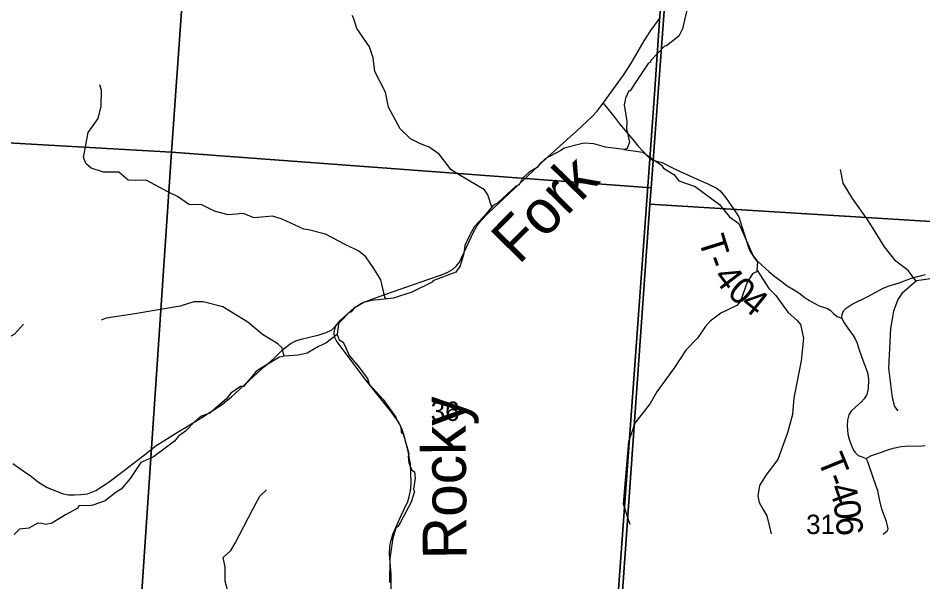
# Model space of a CAD drawing. Extents: x 1878108 to 2183446, y 146837 to 508383.
# Drawn here: x 2005354 to 2015662, y 279220 to 285647 of the extents above; entities that cross this region are included whole.
import ezdxf

# ---------------------------------------------------------------- set-up
doc = ezdxf.new("R2010")
doc.units = 0
for name, color, linetype in [('GM_X_County_Road', 7, 'Continuous'), ('GM_X_Minor_River', 7, 'Continuous'), ('GM_X_Minor_River_Text', 7, 'Continuous'), ('GM_X_Section', 7, 'Continuous'), ('GM_X_Section_Text', 7, 'Continuous'), ('GM_X_State_Route', 7, 'Continuous'), ('GM_X_Township', 7, 'Continuous'), ('GM_X_Township_Road', 7, 'Continuous'), ('GM_X_Township_Road_Text', 7, 'Continuous'), ('GM_X_Township_ROW', 7, 'Continuous')]:
    doc.layers.add(name, color=color, linetype=linetype)

msp = doc.modelspace()

# ---------------------------------------------------------------- linework, layer by layer
at = {"layer": 'GM_X_County_Road'}
msp.add_lwpolyline([(2005295, 280571), (2005413, 280488), (2005508, 280421), (2005587, 280359), (2005684, 280298), (2005772, 280261), (2005857, 280229), (2005930, 280212), (2005998, 280211), (2006069, 280215), (2006145, 280224), (2006239, 280262), (2006391, 280360), (2006517, 280456), (2006664, 280570), (2006795, 280667), (2006927, 280774), (2007013, 280829), (2007127, 280900), (2007198, 280941), (2007260, 280980), (2007342, 281030), (2007465, 281106), (2007536, 281152), (2007613, 281202), (2007671, 281237), (2007783, 281326), (2007928, 281464), (2008041, 281565), (2008163, 281674), (2008230, 281734), (2008275, 281774), (2008372, 281871), (2008467, 281943), (2008519, 281968), (2008580, 281987), (2008675, 282010), (2008784, 282036), (2008863, 282064), (2008929, 282095), (2008973, 282139)], dxfattribs=at)
at = {"layer": 'GM_X_Minor_River'}
for points in [[(2012979, 285771), (2012922, 285526), (2012881, 285442), (2012740, 285330), (2012720, 285328), (2012558, 285160), (2012558, 285146), (2012533, 285130), (2012405, 284937), (2012322, 284814), (2012312, 284817), (2012275, 284735), (2012258, 284657), (2012289, 284469), (2012286, 284386), (2012320, 284232), (2012293, 284161)], [(2010751, 283493), (2010706, 283633), (2010666, 283689), (2010381, 283861), (2010289, 283916), (2010151, 284096), (2010039, 284176), (2009939, 284212), (2009825, 284270), (2009707, 284385), (2009573, 284633), (2009539, 284804), (2009417, 285039), (2009399, 285193), (2009359, 285320), (2009215, 285528), (2009177, 285649), (2009161, 285677)], [(2009550, 282443), (2009534, 282465), (2009486, 282662), (2009406, 282794), (2009316, 282925), (2009236, 282989), (2009080, 283067), (2008856, 283183), (2008662, 283233), (2008608, 283239), (2008364, 283355), (2008252, 283389), (2008042, 283369), (2007919, 283421), (2007871, 283417), (2007845, 283411), (2007749, 283405), (2007591, 283447), (2007493, 283497), (2007441, 283521), (2007307, 283519), (2007171, 283615), (2007069, 283661), (2006815, 283800), (2006693, 283797), (2006609, 283799), (2006503, 283892), (2006326, 283889), (2006188, 283935), (2006126, 283988), (2006100, 284062), (2006126, 284194), (2006128, 284222), (2006154, 284343), (2006267, 284502), (2006299, 284644), (2006303, 284823), (2006287, 284887)], [(2012293, 284161), (2012259, 284148), (2012048, 284176), (2011913, 284215), (2011805, 284220), (2011785, 284216), (2011577, 284164), (2011539, 284139), (2011358, 284041), (2011297, 283985), (2011267, 283942), (2011178, 283889), (2011101, 283821), (2011061, 283746), (2011024, 283730), (2010818, 283540), (2010766, 283511), (2010657, 283380), (2010555, 283271), (2010506, 283182), (2010498, 283168), (2010445, 283055), (2010432, 282965), (2010390, 282824), (2010343, 282752), (2010080, 282653), (2010078, 282641), (2009839, 282523), (2009631, 282453), (2009385, 282427), (2009293, 282404), (2009182, 282339), (2009146, 282296), (2009130, 282296), (2009014, 282177), (2009006, 282167), (2008990, 282040)], [(2012257, 284148), (2012473, 284119), (2012683, 283970), (2012707, 283936), (2012825, 283864), (2012883, 283792), (2013069, 283726), (2013346, 283523), (2013460, 283381), (2013566, 283305), (2013682, 283040), (2013732, 282927), (2013778, 282865), (2013772, 282777), (2013880, 282608), (2013908, 282566), (2013986, 282484), (2014122, 282293), (2014232, 282195), (2014266, 282153), (2014302, 281998), (2014274, 281739), (2014193, 281318), (2014177, 281129), (2014121, 280920), (2014009, 280615), (2013875, 280440), (2013799, 280318), (2013781, 280201), (2013797, 280127), (2013829, 280073), (2013845, 280037), (2013883, 279974), (2013934, 279769)], [(2015587, 282650), (2015493, 282769), (2015355, 282875), (2015225, 283039), (2015037, 283340), (2014859, 283589), (2014753, 283764), (2014725, 283922)], [(2013780, 282763), (2013720, 282731), (2013660, 282638), (2013585, 282419), (2013543, 282369), (2013361, 282283), (2013237, 282194), (2013181, 282126), (2013095, 281997), (2012961, 281861), (2012833, 281664), (2012632, 281388), (2012554, 281254), (2012380, 281029), (2012316, 280838), (2012310, 280820), (2012270, 280380), (2012248, 280109), (2012302, 279945), (2012324, 279878)], [(2017130, 282495), (2017012, 282511), (2016932, 282555), (2016848, 282505), (2016708, 282479), (2016620, 282485), (2016570, 282521), (2016532, 282575), (2016438, 282637), (2016191, 282721), (2015895, 282733), (2015721, 282670), (2015589, 282652), (2015421, 282508), (2015377, 282441), (2015327, 282307), (2015321, 282260), (2015293, 282110), (2015270, 281656), (2015312, 281323), (2015338, 281221), (2015378, 281170)], [(2008387, 281792), (2008361, 281888), (2008313, 281934), (2008137, 282040), (2007973, 282179), (2007687, 282355), (2007463, 282413), (2007357, 282413), (2007199, 282362), (2006684, 282274), (2006356, 282227), (2006300, 282205)], [(2004156, 281338), (2004286, 281370), (2004356, 281414), (2004496, 281603), (2004676, 281800), (2004861, 281918), (2004947, 281951), (2005163, 281983), (2005245, 282011), (2005315, 282045), (2005417, 282158)], [(2008990, 282040), (2008860, 281941), (2008777, 281902), (2008647, 281829), (2008545, 281806), (2008387, 281792)], [(2008990, 282040), (2009012, 281978), (2009057, 281951), (2009087, 281887), (2009127, 281801), (2009230, 281680), (2009333, 281538), (2009355, 281476), (2009514, 281299), (2009657, 281098), (2009661, 281084), (2009713, 280986), (2009717, 280926), (2009740, 280907), (2009805, 280685), (2009799, 280651), (2009806, 280576), (2009841, 280495), (2009870, 280475), (2009877, 280403), (2009858, 280274), (2009869, 280250), (2009832, 280128), (2009709, 279902), (2009685, 279854), (2009656, 279834), (2009621, 279707), (2009619, 279695), (2009588, 279482), (2009584, 279214)], [(2008387, 281792), (2008333, 281782), (2008116, 281652), (2008061, 281613), (2007921, 281449), (2007887, 281449), (2007777, 281372), (2007724, 281303), (2007708, 281291), (2007538, 281145), (2007434, 281104), (2007365, 281046), (2007260, 280937), (2007182, 280880), (2007137, 280823), (2007016, 280734), (2006895, 280645), (2006807, 280604), (2006751, 280583), (2006630, 280398), (2006527, 280279), (2006473, 280244), (2006348, 280145), (2006207, 280095), (2006185, 280093), (2006048, 280086), (2006033, 280062), (2005893, 279984), (2005740, 279889), (2005674, 279876), (2005620, 279886), (2005578, 279891), (2005476, 279832), (2005372, 279821), (2005311, 279761)], [(2007772, 279017), (2007714, 279227), (2007714, 279390), (2007692, 279498), (2007776, 279579), (2007828, 279661), (2008026, 280041), (2008110, 280199), (2008183, 280268)]]:
    msp.add_lwpolyline(points, dxfattribs=at)
at = {"layer": 'GM_X_Section'}
for points in [[(2001970, 289836), (2007477, 289420), (2007100, 284118), (2001582, 284435)], [(2007477, 289420), (2012955, 289019), (2012945, 288881), (2012568, 283711), (2007100, 284118)], [(2018293, 288536), (2017914, 283194), (2012552, 283525), (2012568, 283711), (2012945, 288881)], [(2007100, 284118), (2006737, 278720), (2001378, 279051), (2001228, 279061), (2001582, 284435)], [(2012568, 283711), (2012552, 283525), (2012187, 278357), (2006787, 278718), (2006737, 278720), (2007100, 284118)], [(2012552, 283525), (2017914, 283194), (2017552, 277762), (2012166, 278093), (2012187, 278357)]]:
    msp.add_lwpolyline(points, close=True, dxfattribs=at)
at = {"layer": 'GM_X_State_Route'}
msp.add_lwpolyline([(2009606, 279138), (2009604, 279310), (2009587, 279537), (2009590, 279623), (2009599, 279683), (2009626, 279771), (2009717, 279976), (2009793, 280135), (2009810, 280190), (2009826, 280263), (2009834, 280335), (2009830, 280469), (2009823, 280563), (2009797, 280711), (2009750, 280901), (2009722, 280978), (2009686, 281049), (2009610, 281156), (2009485, 281306), (2009310, 281533), (2009126, 281774), (2009013, 281926), (2008980, 281967), (2008960, 282012), (2008955, 282054), (2008959, 282091), (2008973, 282139), (2009029, 282204), (2009180, 282341), (2009265, 282397), (2009365, 282437), (2009545, 282500), (2010021, 282667), (2010179, 282719), (2010250, 282749), (2010304, 282781), (2010348, 282824), (2010383, 282866), (2010543, 283208), (2010585, 283282), (2010628, 283338), (2010711, 283423), (2011069, 283763), (2011382, 284059), (2011717, 284359), (2011898, 284527), (2011951, 284587), (2012018, 284676), (2012252, 284997), (2012334, 285124), (2012388, 285217), (2012487, 285386), (2012564, 285506), (2012656, 285635), (2012665, 285647)], dxfattribs=at)
at = {"layer": 'GM_X_Township'}
for points in [[(2005605, 311070), (2007099, 310961), (2007464, 310941), (2009126, 310852), (2014499, 310497), (2014033, 305062), (2013952, 303891), (2013758, 301109), (2013695, 300200), (2013680, 299994), (2013409, 296082), (2013072, 291229), (2012800, 287595), (2012779, 287296), (2012659, 285561), (2012605, 284781), (2012547, 283991), (2012147, 278506), (2012135, 278344), (2010382, 278455), (2009628, 278502), (2004300, 278840)], [(2042678, 276439), (2039444, 276594), (2037910, 276642), (2036268, 276694), (2033964, 276788), (2033255, 276817), (2032376, 276868), (2029315, 277047), (2026856, 277186), (2024705, 277317), (2020392, 277579), (2018737, 277680), (2018381, 277702), (2014963, 277910), (2014025, 277967), (2013822, 277979), (2012117, 278083), (2012135, 278344), (2012147, 278506), (2012547, 283991), (2012605, 284781), (2012659, 285561), (2012779, 287296)]]:
    msp.add_lwpolyline(points, dxfattribs=at)
at = {"layer": 'GM_X_Township_Road'}
for points in [[(2012018, 284676), (2012136, 284533), (2012207, 284443), (2012272, 284364), (2012359, 284263), (2012416, 284191), (2012527, 284070), (2012551, 284045), (2012556, 284040), (2012566, 284036)], [(2012566, 284036), (2012590, 284026), (2012644, 284011), (2012699, 283995), (2012785, 283953), (2012888, 283903), (2013008, 283847), (2013134, 283791), (2013205, 283761), (2013312, 283708), (2013353, 283679), (2013416, 283598), (2013511, 283461), (2013565, 283381), (2013622, 283198), (2013670, 283043), (2013694, 282986), (2013723, 282939), (2013772, 282882), (2013826, 282829), (2013907, 282760), (2013975, 282703), (2014043, 282653), (2014115, 282596), (2014187, 282553), (2014247, 282516), (2014322, 282460), (2014369, 282429), (2014422, 282397), (2014482, 282367), (2014543, 282349), (2014575, 282335), (2014605, 282318), (2014642, 282278), (2014684, 282245), (2014737, 282228), (2014743, 282272), (2014762, 282312), (2014788, 282340), (2014857, 282385), (2015035, 282474), (2015127, 282522), (2015208, 282569), (2015279, 282596), (2015393, 282631), (2015532, 282683), (2015692, 282726)], [(2014737, 282228), (2014759, 282183), (2014808, 282113), (2014868, 282027), (2014894, 281983), (2014912, 281943), (2014929, 281890), (2014964, 281788), (2014989, 281719), (2015025, 281626), (2015036, 281591), (2015043, 281529), (2015039, 281425), (2015022, 281358), (2014993, 281306), (2014962, 281271), (2014898, 281216), (2014847, 281167), (2014820, 281124), (2014804, 281062), (2014801, 280995), (2014804, 280954), (2014809, 280905), (2014821, 280849), (2014846, 280781), (2014873, 280723), (2014891, 280694), (2014926, 280663), (2014960, 280649), (2014996, 280634), (2015016, 280627)], [(2015208, 279764), (2015254, 279804), (2015266, 279827), (2015246, 279908), (2015195, 280049), (2015170, 280146), (2015149, 280258), (2015103, 280389), (2015034, 280588), (2015016, 280627)]]:
    msp.add_lwpolyline(points, dxfattribs=at)
at = {"layer": 'GM_X_Township_ROW'}
msp.add_lwpolyline([(2015016, 280627), (2015077, 280661), (2015189, 280699), (2015263, 280727), (2015325, 280745), (2015416, 280763), (2015500, 280771), (2015615, 280767), (2015688, 280777)], dxfattribs=at)

# ---------------------------------------------------------------- texts
at = {"layer": 'GM_X_Minor_River_Text'}
for s, rotation, p in [('Fork', 45.5138, (2011059, 282828)), ('Rocky', 90.5137, (2010466, 279480))]:
    msp.add_text(s, height=500, rotation=rotation, dxfattribs=at).set_placement(p)
at = {"layer": 'GM_X_Section_Text'}
for s, p in [('36', (2010055, 281055)), ('31', (2014332, 279766))]:
    msp.add_text(s, height=221, rotation=0, dxfattribs=at).set_placement(p)
at = {"layer": 'GM_X_Township_Road_Text'}
for s, rotation, p in [('T', 287.2768, (2013102, 283124)), ('-', 290.0428, (2013174, 282895)), ('4', 307.1437, (2013263, 282694)), ('0', 318.6528, (2013419, 282499)), ('4', 321.2942, (2013569, 282367)), ('T', 292.068, (2014458, 280615)), ('-', 290.5373, (2014541, 280409)), ('4', 289.1401, (2014584, 280295)), ('0', 277.5204, (2014641, 280136)), ('6', 276.1368, (2014665, 279955))]:
    msp.add_text(s, height=300, rotation=rotation, dxfattribs=at).set_placement(p)

doc.saveas('drawing.dxf')
